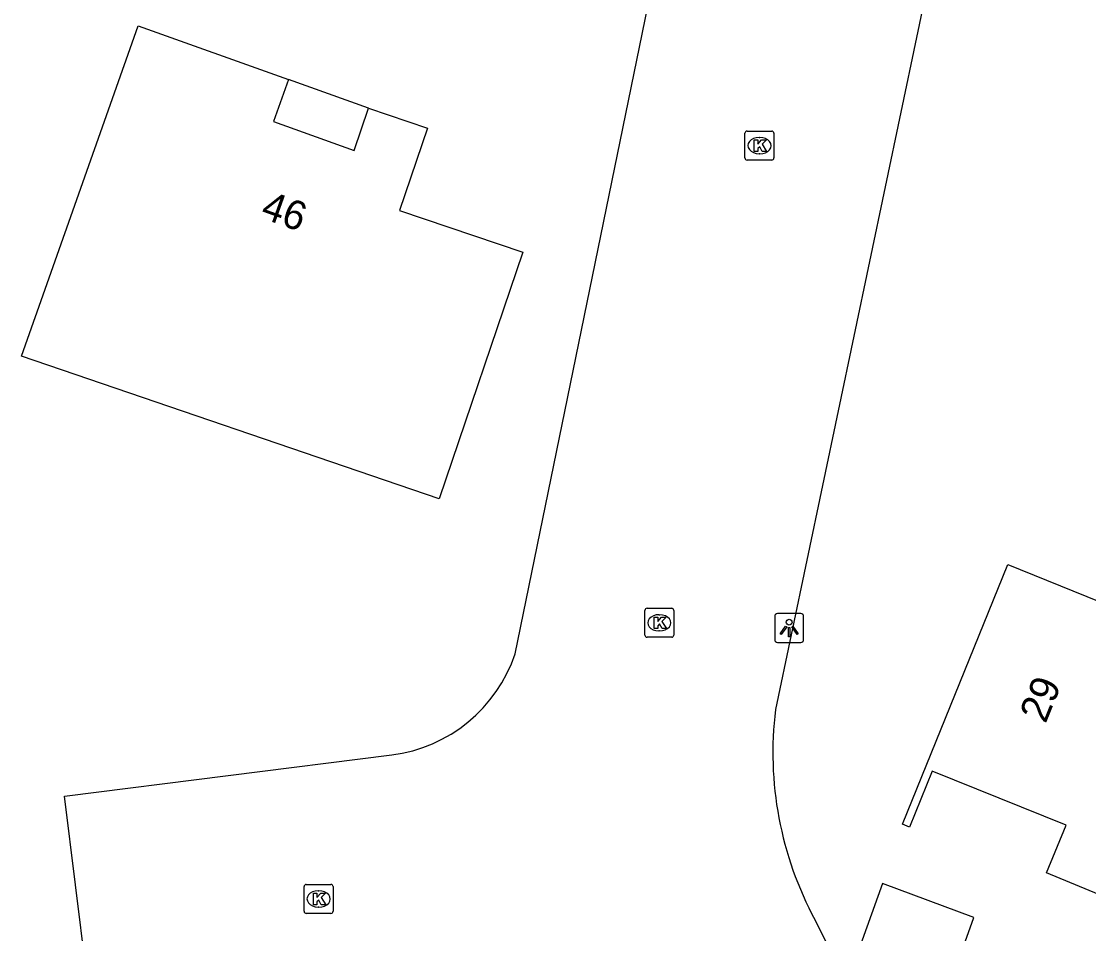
# Model space of a CAD drawing. Extents: x 163427 to 164190, y 380331 to 381641.
# Drawn here: x 163845.56 to 163882.41, y 380882.79 to 380914.3 of the extents above; entities that cross this region are included whole.
import ezdxf

# ---------------------------------------------------------------- set-up
doc = ezdxf.new("R2010")
doc.units = 0
for name, color, linetype in [('IMGEO_Kolk', 7, 'Continuous'), ('IMGEO_Lichtpunt', 7, 'Continuous'), ('IMGEO_Pand', 7, 'Continuous'), ('IMGEO_Pand_nummerreeks', 7, 'Continuous'), ('IMGEO_Pand_overbouw', 7, 'Continuous'), ('IMGEO_Rijbaan_lokaal_open', 7, 'Continuous')]:
    doc.layers.add(name, color=color, linetype=linetype)

msp = doc.modelspace()

# ---------------------------------------------------------------- linework, layer by layer
at = {"layer": 'IMGEO_Kolk'}
for p, q in [((163870.54, 380909.578), (163870.54, 380910.43)), ((163870.615, 380910.504), (163871.467, 380910.504)), ((163871.541, 380910.43), (163871.541, 380909.578)), ((163871.028, 380910.284), (163871.053, 380910.284)), ((163871.051, 380909.724), (163871.026, 380909.724)), ((163871.467, 380909.504), (163870.615, 380909.504)), ((163867.083, 380893.102), (163867.083, 380893.954)), ((163867.158, 380894.028), (163868.01, 380894.028)), ((163867.571, 380893.808), (163867.596, 380893.808)), ((163868.084, 380893.954), (163868.084, 380893.102)), ((163868.01, 380893.028), (163867.158, 380893.028)), ((163867.594, 380893.248), (163867.569, 380893.248)), ((163855.319, 380883.567), (163855.319, 380884.419)), ((163855.394, 380884.493), (163856.246, 380884.493)), ((163855.807, 380884.273), (163855.832, 380884.273)), ((163856.32, 380884.419), (163856.32, 380883.567)), ((163856.246, 380883.493), (163855.394, 380883.493)), ((163855.83, 380883.713), (163855.805, 380883.713))]:
    msp.add_line(p, q, dxfattribs=at)
for points in [[(163870.54, 380909.578), (163870.54, 380910.43)], [(163870.615, 380910.504), (163871.467, 380910.504)], [(163871.541, 380910.43), (163871.541, 380909.578)], [(163870.861, 380910.204), (163870.984, 380910.204), (163870.984, 380910.053), (163871.114, 380910.204), (163871.278, 380910.204), (163871.132, 380910.053), (163871.285, 380909.804), (163871.133, 380909.804), (163871.048, 380909.968), (163870.984, 380909.901), (163870.984, 380909.804), (163870.861, 380909.804), (163870.861, 380910.204)], [(163871.467, 380909.504), (163870.615, 380909.504)], [(163867.083, 380893.102), (163867.083, 380893.954)], [(163867.158, 380894.028), (163868.01, 380894.028)], [(163868.084, 380893.954), (163868.084, 380893.102)], [(163867.404, 380893.728), (163867.527, 380893.728), (163867.527, 380893.577), (163867.657, 380893.728), (163867.821, 380893.728), (163867.675, 380893.577), (163867.828, 380893.328), (163867.676, 380893.328), (163867.591, 380893.492), (163867.527, 380893.425), (163867.527, 380893.328), (163867.404, 380893.328), (163867.404, 380893.728)], [(163868.01, 380893.028), (163867.158, 380893.028)], [(163855.319, 380883.567), (163855.319, 380884.419)], [(163855.394, 380884.493), (163856.246, 380884.493)], [(163855.64, 380884.193), (163855.763, 380884.193), (163855.763, 380884.042), (163855.893, 380884.193), (163856.057, 380884.193), (163855.911, 380884.042), (163856.064, 380883.793), (163855.912, 380883.793), (163855.827, 380883.957), (163855.763, 380883.89), (163855.763, 380883.793), (163855.64, 380883.793), (163855.64, 380884.193)], [(163856.32, 380884.419), (163856.32, 380883.567)], [(163856.246, 380883.493), (163855.394, 380883.493)]]:
    msp.add_lwpolyline(points, dxfattribs=at)
for centre, start, end in [((163870.617, 380910.428), 91.552, 178.448), ((163870.617, 380910.428), 91.552, 178.448), ((163871.465, 380910.428), 1.552, 88.448), ((163871.465, 380910.428), 1.552, 88.448), ((163870.617, 380909.58), 181.552, 268.448), ((163870.617, 380909.58), 181.552, 268.448), ((163871.465, 380909.58), 271.552, 358.448), ((163871.465, 380909.58), 271.552, 358.448), ((163867.16, 380893.952), 91.552, 178.448), ((163867.16, 380893.952), 91.552, 178.448), ((163868.008, 380893.952), 1.552, 88.448), ((163868.008, 380893.952), 1.552, 88.448), ((163867.16, 380893.104), 181.552, 268.448), ((163867.16, 380893.104), 181.552, 268.448), ((163868.008, 380893.104), 271.552, 358.448), ((163868.008, 380893.104), 271.552, 358.448), ((163855.396, 380884.417), 91.552, 178.448), ((163855.396, 380884.417), 91.552, 178.448), ((163856.244, 380884.417), 1.552, 88.448), ((163856.244, 380884.417), 1.552, 88.448), ((163855.396, 380883.569), 181.552, 268.448), ((163855.396, 380883.569), 181.552, 268.448), ((163856.244, 380883.569), 271.552, 358.448), ((163856.244, 380883.569), 271.552, 358.448)]:
    msp.add_arc(centre, 0.0765, start, end, dxfattribs=at)
for centre, major_axis, ratio, start_param, end_param in [((163871.027, 380910.004), (-0.387, 0.002), 0.722429, 4.712389, 7.853982), ((163871.052, 380910.004), (-0.39, 0.002), 0.717154, 1.570796, 4.712389), ((163867.57, 380893.528), (-0.387, 0.002), 0.722429, 4.712389, 7.853982), ((163867.595, 380893.528), (-0.39, 0.002), 0.717154, 1.570796, 4.712389), ((163855.806, 380883.993), (-0.387, 0.002), 0.722429, 4.712389, 7.853982), ((163855.831, 380883.993), (-0.39, 0.002), 0.717154, 1.570796, 4.712389)]:
    msp.add_ellipse(centre, major_axis=major_axis, ratio=ratio, start_param=start_param, end_param=end_param, dxfattribs=at)
at = {"layer": 'IMGEO_Lichtpunt'}
for p, q in [((163871.568, 380893.752), (163871.568, 380892.945)), ((163871.568, 380893.752), (163871.568, 380892.945)), ((163872.47, 380893.847), (163871.662, 380893.847)), ((163872.47, 380893.847), (163871.662, 380893.847)), ((163872.564, 380892.945), (163872.564, 380893.752)), ((163872.564, 380892.945), (163872.564, 380893.752)), ((163871.662, 380892.851), (163872.47, 380892.851)), ((163871.662, 380892.851), (163872.47, 380892.851))]:
    msp.add_line(p, q, dxfattribs=at)
for points in [[(163871.942, 380893.416), (163871.981, 380893.388), (163871.793, 380893.126), (163871.755, 380893.153), (163871.942, 380893.416)], [(163872.154, 380893.388), (163872.192, 380893.415), (163872.379, 380893.153), (163872.34, 380893.125), (163872.154, 380893.388)], [(163872.044, 380893.368), (163872.091, 380893.368), (163872.091, 380893.046), (163872.044, 380893.046), (163872.044, 380893.368)]]:
    msp.add_lwpolyline(points, dxfattribs=at)
msp.add_circle((163872.067, 380893.55), 0.0994, dxfattribs=at)
for centre, start, end in [((163871.662, 380893.752), 90, 180), ((163871.662, 380893.752), 90, 180), ((163872.47, 380893.752), 0, 90), ((163872.47, 380893.752), 0, 90), ((163871.662, 380892.945), 180, 270), ((163871.662, 380892.945), 180, 270), ((163872.47, 380892.945), 270, 0), ((163872.47, 380892.945), 270, 360)]:
    msp.add_arc(centre, 0.0946, start, end, dxfattribs=at)
at = {"layer": 'IMGEO_Pand'}
for points in [[(163845.557, 380902.729), (163849.588, 380914.137), (163854.785, 380912.284), (163854.268, 380910.834), (163857.051, 380909.839), (163857.545, 380911.297), (163859.574, 380910.608), (163858.61, 380907.768), (163862.872, 380906.322), (163859.983, 380897.81), (163845.557, 380902.729)], [(163879.62, 380895.545), (163887.31, 380892.422), (163888.666, 380895.758), (163893.299, 380893.876), (163896.106, 380892.735), (163893.697, 380886.806), (163889.417, 380888.546), (163888.009, 380887.968), (163885.89, 380882.849), (163885.567, 380882.983), (163880.946, 380884.894), (163881.627, 380886.539), (163877.007, 380888.403), (163876.216, 380886.475), (163875.975, 380886.573), (163879.62, 380895.545)], [(163874.208, 380881.511), (163877.378, 380880.379), (163878.439, 380883.35), (163875.283, 380884.522), (163874.208, 380881.511)]]:
    msp.add_lwpolyline(points, dxfattribs=at)
at = {"layer": 'IMGEO_Pand_overbouw'}
msp.add_lwpolyline([(163854.785, 380912.284), (163854.268, 380910.834), (163857.051, 380909.839), (163857.545, 380911.297)], close=True, dxfattribs=at)
at = {"layer": 'IMGEO_Rijbaan_lokaal_open'}
for points in [[(163862.607, 380892.458), (163867.757, 380917.623), (163867.664, 380918.263)], [(163877.003, 380916.322), (163871.593, 380890.532)], [(163872.96, 380883.263), (163875.314, 380878.493), (163873.371, 380872.747), (163847.806, 380881.421), (163847.051, 380887.547), (163858.345, 380888.964)]]:
    msp.add_lwpolyline(points, dxfattribs=at)
for centre, radius, start, end in [((163857.68, 380894.121), 5.2, 277.3453, 341.3447), ((163883.693, 380889.045), 12.191, 172.9917, 208.3094)]:
    msp.add_arc(centre, radius, start, end, dxfattribs=at)

# ---------------------------------------------------------------- texts
at = {"layer": 'IMGEO_Pand_nummerreeks'}
for s, rotation, p in [('46', 340.3266, (163853.777, 380907.526)), ('29', 67.8899, (163880.917, 380890.023))]:
    msp.add_text(s, height=1, rotation=rotation, dxfattribs=at).set_placement(p)

doc.saveas('drawing.dxf')
